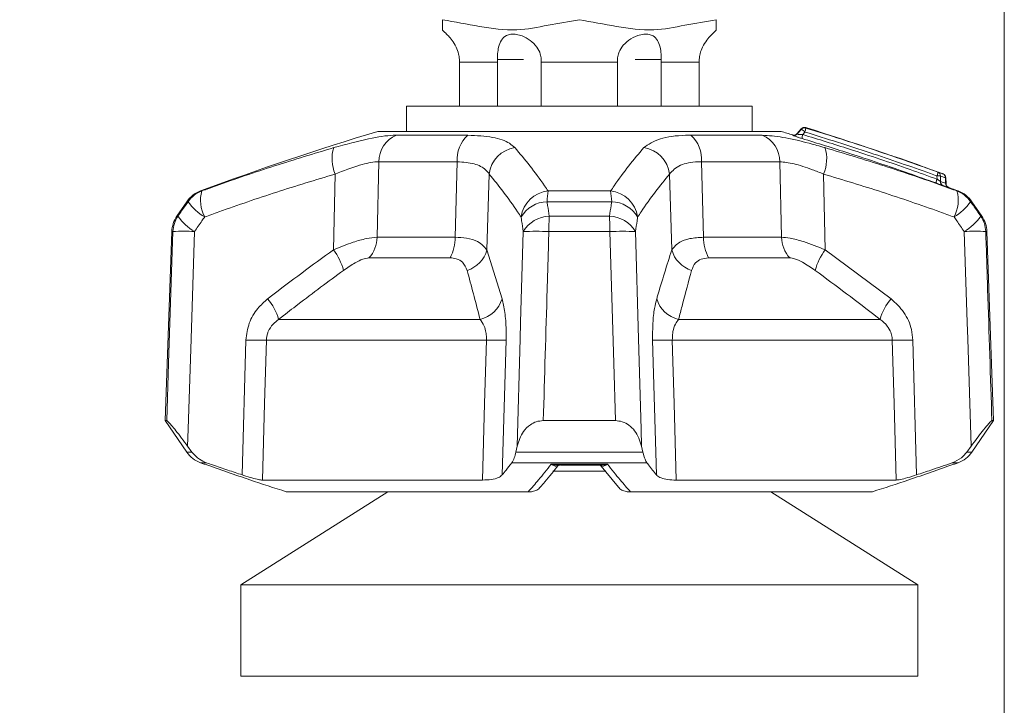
# Model space of a CAD drawing. Header units: millimetres. Extents: x 0 to 1118, y 0 to 864.
# Tile 309 of 390: x 998 to 1015, y 366 to 378. Entities that reach past the tile are written whole.
import ezdxf

# ---------------------------------------------------------------- set-up
doc = ezdxf.new("R2010")
doc.units = ezdxf.units.MM
doc.styles.add('SLDTEXTSTYLE0', font='TXT', dxfattribs={"width": 0.605})
doc.dimstyles.new('SLDDIMSTYLE5', dxfattribs={"dimtxt": 3.175, "dimasz": 3.302, "dimexe": 0, "dimexo": 0.0625, "dimgap": 0.79375, "dimtad": 0, "dimtih": 1, "dimtoh": 1, "dimlfac": 4, "dimrnd": 1e-09, "dimzin": 4, "dimdsep": 46, "dimtxsty": 'SLDTEXTSTYLE0', "dimsah": 1, "dimcen": 0.09, "dimadec": 0, "dimazin": 1, "dimtfac": 1, "dimtofl": 0, "dimtmove": 0, "dimatfit": 3, "dimfxl": 1, "dimfrac": 2, "dimtolj": 1, "dimtzin": 12, "dimarcsym": 0})

# ---------------------------------------------------------------- blocks, each defined once
blk = doc.blocks.new('_D_19')
at = {"color": 7, "linetype": 'Continuous', "lineweight": 0}
for p, q in [((1014.794, 382.696), (1014.794, 344.453)), ((793.669, 358.501), (793.669, 344.453)), ((793.669, 346.053), (897.562, 346.053)), ((1014.794, 346.053), (910.902, 346.053))]:
    blk.add_line(p, q, dxfattribs=at)
for points in [[(793.669, 346.053), (796.971, 345.545), (796.971, 346.561)], [(1014.794, 346.053), (1011.492, 346.561), (1011.492, 345.545)]]:
    blk.add_solid(points, dxfattribs=at)
at = {"color": 7, "linetype": 'Continuous', "lineweight": 0, "insert": (897.562, 347.709), "char_height": 3.175, "attachment_point": 1, "style": 'SLDTEXTSTYLE0'}
blk.add_mtext('884.50', dxfattribs=at)

msp = doc.modelspace()

# ---------------------------------------------------------------- linework, layer by layer
at = {"color": 7, "linetype": 'Continuous', "lineweight": 15}
for p, q in [((1006.0007, 377.1003), (1005.9998, 377.1511)), ((1006.7576, 377.1511), (1006.7585, 377.1003)), ((1008.0802, 377.1003), (1008.0811, 377.1511)), ((1008.8389, 377.1511), (1008.838, 377.1003)), ((1005.3399, 377.1003), (1005.3399, 376.3386)), ((1006.0007, 376.3386), (1006.0007, 377.1003)), ((1006.7585, 377.1003), (1006.7585, 376.3386)), ((1008.0802, 376.3386), (1008.0802, 377.1003)), ((1008.838, 377.1003), (1008.838, 376.3386)), ((1009.4988, 376.3386), (1009.4988, 377.1003)), ((1004.4194, 376.3386), (1004.4194, 375.9011)), ((1004.4194, 376.3386), (1004.8202, 376.3386)), ((1004.8202, 376.3386), (1010.4194, 376.3386)), ((1010.4194, 375.9011), (1010.4194, 376.3386)), ((1011.2689, 375.944), (1011.2008, 375.8629)), ((1003.9194, 375.9011), (1010.9194, 375.9011)), ((1013.7836, 374.9963), (1013.7797, 375.0979)), ((1013.817, 374.9339), (1013.8239, 374.9314)), ((1000.6063, 374.6824), (1000.4336, 374.4302)), ((1014.4051, 374.4302), (1014.2324, 374.6824)), ((1000.3464, 374.1651), (1000.2319, 370.8857)), ((1014.6069, 370.8857), (1014.4923, 374.1651)), ((1000.2319, 370.8857), (1000.6063, 370.3391)), ((1000.2319, 370.8857), (1000.2591, 370.8857)), ((1006.7935, 370.8857), (1008.0452, 370.8857)), ((1014.2324, 370.3391), (1014.6069, 370.8857)), ((1014.5796, 370.8857), (1014.6069, 370.8857)), ((1000.619, 370.4447), (1000.6961, 370.3391)), ((1006.3172, 370.3391), (1006.3407, 370.4447)), ((1008.498, 370.4447), (1008.5215, 370.3391)), ((1014.1426, 370.3391), (1014.2197, 370.4447)), ((1007.7699, 370.1306), (1008.0975, 369.7297)), ((1007.8762, 370.0068), (1006.9601, 370.0068)), ((1007.092, 370.1142), (1007.7912, 370.1142)), ((1001.9203, 369.8541), (1005.7392, 369.8541)), ((1009.0995, 369.8541), (1012.9184, 369.8541)), ((1004.0949, 369.6511), (1001.5456, 368.0383)), ((1002.3337, 369.6511), (1006.5317, 369.6511)), ((1008.307, 369.6511), (1012.505, 369.6511)), ((1013.2931, 368.0383), (1010.7438, 369.6511)), ((1001.5456, 368.0383), (1001.5456, 366.4508)), ((1013.2931, 368.0383), (1001.5456, 368.0383)), ((1013.2931, 366.4508), (1013.2931, 368.0383)), ((1013.2931, 366.4508), (1001.5456, 366.4508))]:
    msp.add_line(p, q, dxfattribs=at)
at = {"color": 9, "linetype": 'Continuous', "lineweight": 0}
for p, q in [((1005.9998, 377.1511), (1006.448, 377.1511)), ((1008.8389, 377.1511), (1008.3907, 377.1511)), ((1006.0007, 377.1003), (1005.3399, 377.1003)), ((1008.0802, 377.1003), (1006.7585, 377.1003)), ((1009.4988, 377.1003), (1008.838, 377.1003)), ((1004.2442, 375.8352), (1005.485, 375.8352)), ((1009.3537, 375.8352), (1010.5945, 375.8352)), ((1011.3341, 375.8911), (1011.2973, 375.847)), ((1003.942, 375.3744), (1003.9105, 374.0658)), ((1005.3009, 375.3744), (1003.942, 375.3744)), ((1005.2649, 374.0658), (1005.3009, 375.3744)), ((1009.5378, 375.3744), (1009.5738, 374.0658)), ((1010.8967, 375.3744), (1009.5378, 375.3744)), ((1010.9282, 374.0658), (1010.8967, 375.3744)), ((1003.1514, 373.8485), (1003.1807, 375.1609)), ((1005.8546, 375.1609), (1005.8148, 373.8485)), ((1009.0239, 373.8485), (1008.9841, 375.1609)), ((1011.658, 375.1609), (1011.6873, 373.8485)), ((1013.6266, 375.0747), (1013.6254, 375.1286)), ((1013.6842, 375.1286), (1013.6864, 375.0329)), ((1013.772, 375.0976), (1013.7797, 375.0979)), ((1013.7757, 375.0017), (1013.772, 375.0976)), ((1000.8444, 374.8684), (1000.8667, 374.8684)), ((1006.8776, 374.8684), (1007.9611, 374.8684)), ((1013.972, 374.8684), (1013.9943, 374.8684)), ((1000.6295, 374.6824), (1000.6063, 374.6824)), ((1007.9808, 374.6824), (1006.8579, 374.6824)), ((1014.2324, 374.6824), (1014.2092, 374.6824)), ((1000.4336, 374.4302), (1000.4531, 374.4302)), ((1006.897, 374.4302), (1007.9417, 374.4302)), ((1014.3856, 374.4302), (1014.4051, 374.4302)), ((1000.3662, 374.1651), (1000.3464, 374.1651)), ((1003.9105, 374.0658), (1005.2649, 374.0658)), ((1007.9483, 374.1651), (1006.8904, 374.1651)), ((1009.5738, 374.0658), (1010.9282, 374.0658)), ((1014.4923, 374.1651), (1014.4725, 374.1651)), ((1005.8148, 373.8485), (1006.0769, 372.9977)), ((1011.6873, 373.8485), (1012.8288, 372.9977)), ((1005.1766, 373.7084), (1003.7666, 373.7084)), ((1011.0721, 373.7084), (1009.6621, 373.7084)), ((1002.2, 372.6403), (1005.6965, 372.6403)), ((1009.1422, 372.6403), (1012.6387, 372.6403)), ((1001.5689, 369.9437), (1001.6338, 372.2829)), ((1005.8058, 372.2829), (1001.9888, 372.2829)), ((1006.1475, 372.2829), (1006.0798, 369.9437)), ((1008.7589, 369.9437), (1008.6912, 372.2829)), ((1012.8499, 372.2829), (1009.0329, 372.2829)), ((1013.2049, 372.2829), (1013.2698, 369.9437)), ((1000.6063, 370.3391), (1000.6961, 370.3391)), ((1006.3172, 370.3391), (1008.5215, 370.3391)), ((1014.1426, 370.3391), (1014.2324, 370.3391)), ((1000.95, 370.1531), (1000.8444, 370.1531)), ((1000.9071, 370.1298), (1000.9254, 370.1298)), ((1008.593, 370.1531), (1006.2457, 370.1531)), ((1006.9315, 370.1298), (1007.9072, 370.1298)), ((1013.9943, 370.1531), (1013.8887, 370.1531)), ((1013.9133, 370.1298), (1013.9316, 370.1298))]:
    msp.add_line(p, q, dxfattribs=at)
at = {"color": 9, "linetype": 'Continuous', "lineweight": 0, "flags": 128}
for points in [[(1011.2012, 375.8563), (1011.2286, 375.8891), (1011.2685, 375.9367)], [(1000.2591, 370.8857), (1000.2916, 371.8848), (1000.3662, 374.1651)], [(1000.7409, 374.1651), (1000.6798, 372.3049), (1000.6285, 370.7347), (1000.619, 370.4447)], [(1006.3407, 370.4447), (1006.3922, 372.3049), (1006.4001, 372.5898), (1006.4436, 374.1651)], [(1008.0452, 370.8857), (1008.0156, 371.8848), (1007.9483, 374.1651)], [(1008.3951, 374.1651), (1008.4465, 372.3049), (1008.49, 370.7347), (1008.498, 370.4447)], [(1014.2197, 370.4447), (1014.1589, 372.3049), (1014.1496, 372.5898), (1014.0978, 374.1651)], [(1001.9888, 372.2829), (1001.9577, 371.182), (1001.9203, 369.8541)], [(1005.7392, 369.8541), (1005.7756, 371.182), (1005.8058, 372.2829)], [(1009.0329, 372.2829), (1009.0631, 371.182), (1009.0995, 369.8541)], [(1012.9184, 369.8541), (1012.881, 371.182), (1012.8499, 372.2829)]]:
    msp.add_lwpolyline(points, dxfattribs=at)
at = {"color": 7, "linetype": 'Continuous', "lineweight": 15}
for centre, radius, start, end in [((1004.5444, 377.1003), 0.75, 40.29652, 48.21724), ((1010.2944, 377.1003), 0.75, 131.75901, 139.71065), ((1011.3257, 375.895), 0.075, 72.81892, 139.97088), ((996.5468, 328.0114), 50.1875, 69.97798, 72.84742), ((1018.292, 328.0114), 50, 106.70547, 110.42322), ((996.5468, 328.0114), 50, 73.05145, 73.29453), ((1011.1438, 375.9116), 0.075, 253.19389, 319.16387), ((1013.7047, 375.095), 0.075, 2.22956, 69.97748), ((1013.8586, 374.9987), 0.075, 181.92533, 250.18659), ((996.5468, 328.0114), 50, 69.57678, 69.77688), ((1001.0188, 374.3998), 0.5, 110.42322, 145.58702), ((1013.8199, 374.3998), 0.5, 34.41298, 69.57678), ((1000.8461, 374.1476), 0.5, 145.58702, 178), ((1013.9926, 374.1476), 0.5, 2, 34.41298), ((1001.0188, 370.6217), 0.5, 214.41298, 249.57678), ((1013.8199, 370.6217), 0.5, 290.42322, 325.58702), ((1018.292, 417.0101), 50, 249.57678, 249.65351), ((996.5468, 417.0101), 50, 290.34649, 290.42322)]:
    msp.add_arc(centre, radius, start, end, dxfattribs=at)
at = {"color": 9, "linetype": 'Continuous', "lineweight": 0}
for centre, radius, start, end in [((1011.3259, 375.8885), 0.075, 72.92383, 139.95325), ((1011.1753, 375.7324), 0.2246, 44.97903, 65.48571), ((1011.1486, 375.9641), 0.1994, 338.53815, 358.87536), ((1004.4357, 375.3802), 0.4936, 112.82282, 180.67193), ((1005.8566, 375.4195), 0.5576, 131.80426, 184.64612), ((1008.9821, 375.4195), 0.5576, 355.35388, 48.19574), ((1010.4031, 375.3802), 0.4936, 359.32807, 67.17718), ((1011.1438, 375.9045), 0.075, 253.13876, 319.94835), ((1011.488, 375.7733), 0.2045, 158.86782, 178.68946), ((1003.7836, 375.4219), 0.6569, 162.49134, 203.41069), ((1006.3762, 375.1), 0.5252, 98.36588, 173.3354), ((1008.4625, 375.1), 0.5252, 6.6646, 81.63412), ((1011.0551, 375.4219), 0.6569, 336.58931, 17.50866), ((1013.4513, 375.2087), 0.1917, 335.30162, 356.35253), ((1013.6548, 373.9876), 1.1413, 88.52333, 91.47667), ((1013.6167, 375.1338), 0.0678, 355.53907, 67.54728), ((1013.7049, 375.1032), 0.0673, 355.23437, 67.73215), ((1013.8043, 374.9936), 0.1953, 155.47466, 176.12354), ((1013.7541, 375.0277), 0.0679, 175.61284, 247.26777), ((1013.8429, 374.9962), 0.0674, 175.30448, 247.44733), ((1001.0413, 374.4014), 0.4986, 110.5039, 145.69581), ((1001.4475, 374.7048), 0.6034, 164.26485, 208.45273), ((1006.9319, 374.3416), 0.5296, 95.88948, 171.78796), ((1008.2156, 374.6333), 1.3586, 170.03354, 177.92726), ((1006.6231, 374.6333), 1.3586, 2.07274, 9.96646), ((1007.9068, 374.3416), 0.5296, 8.21204, 84.11052), ((1013.3912, 374.7048), 0.6034, 331.54727, 15.73515), ((1013.7974, 374.4014), 0.4986, 34.30419, 69.4961), ((1001.4111, 375.2414), 0.9609, 215.57524, 239.05744), ((1006.8803, 374.1297), 0.5531, 92.31446, 148.6768), ((1007.9584, 374.1297), 0.5531, 31.3232, 87.68554), ((1013.4276, 375.2414), 0.9609, 300.94256, 324.42476), ((1000.8668, 374.1477), 0.5009, 145.67047, 178.0118), ((1001.2262, 374.9805), 0.9489, 215.44691, 239.24419), ((1006.9171, 373.8756), 0.555, 92.08216, 148.55966), ((1012.4848, 374.1601), 5.5944, 177.23285, 179.94925), ((1002.3539, 374.1601), 5.5944, 0.05075, 2.76715), ((1007.9216, 373.8756), 0.555, 31.44034, 87.91784), ((1013.6126, 374.9805), 0.9489, 300.75581, 324.55309), ((1013.9719, 374.1477), 0.5009, 1.9882, 34.32953), ((1000.5535, 370.4192), 3.7506, 87.13649, 92.86351), ((1003.3724, 374.0747), 0.5381, 317.09698, 359.0511), ((1004.5187, 374.0606), 0.7462, 331.83652, 0.39922), ((1006.667, 368.4578), 5.7116, 87.75836, 92.24164), ((1008.1717, 368.4578), 5.7116, 87.75836, 92.24164), ((1010.32, 374.0606), 0.7462, 179.60078, 208.16348), ((1011.4663, 374.0747), 0.5381, 180.9489, 222.90302), ((1014.2852, 370.4192), 3.7506, 87.13649, 92.86351), ((1002.3241, 373.2228), 1.0372, 14.98922, 37.10144), ((1005.3185, 373.981), 0.5137, 287.48723, 345.04819), ((1009.5202, 373.981), 0.5137, 194.95181, 252.51277), ((1012.5146, 373.2228), 1.0372, 142.89856, 165.01078), ((1001.3016, 372.3919), 0.9321, 15.46111, 40.54465), ((1005.5784, 373.1471), 0.5204, 283.12518, 343.31786), ((1009.2603, 373.1471), 0.5204, 196.68214, 256.87482), ((1013.5371, 372.3919), 0.9321, 139.45535, 164.53889), ((1001.8113, 377.9383), 5.6582, 268.20235, 271.79765), ((1005.9766, 377.4747), 5.1946, 268.11499, 271.88501), ((1008.8621, 377.4747), 5.1946, 268.11499, 271.88501), ((1013.0274, 377.9383), 5.6582, 268.20235, 271.79765)]:
    msp.add_arc(centre, radius, start, end, dxfattribs=at)
at = {"color": 7, "linetype": 'Continuous', "lineweight": 15}
for points, knots in [([(1005.0437, 377.8386), (1005.2576, 377.7993), (1005.6847, 377.7207), (1006.3015, 377.6245), (1006.8776, 377.7483), (1007.2386, 377.8085), (1007.4194, 377.8386)], [0, 0, 0, 0, 0.2716257, 0.5426871, 0.7711112, 1, 1, 1, 1]), ([(1005.0437, 377.6599), (1005.0437, 377.6599), (1005.0437, 377.6357), (1005.0437, 377.7454), (1005.0437, 377.8075), (1005.0437, 377.8386)], [0, 0, 0, 0, 0.0000052, 0.4985067, 1, 1, 1, 1]), ([(1007.4194, 377.8386), (1007.6332, 377.7993), (1008.0604, 377.7207), (1008.6771, 377.6245), (1009.2532, 377.7483), (1009.6143, 377.8085), (1009.795, 377.8386)], [0, 0, 0, 0, 0.2716257, 0.5426871, 0.7711112, 1, 1, 1, 1]), ([(1009.795, 377.8386), (1009.795, 377.8379), (1009.795, 377.8166), (1009.795, 377.7163), (1009.795, 377.6787), (1009.795, 377.6599)], [0, 0, 0, 0, 0.0170046, 0.5089213, 1, 1, 1, 1]), ([(1005.117, 377.5853), (1005.1168, 377.5855), (1005.1164, 377.586), (1005.1501, 377.5529), (1005.2103, 377.4846), (1005.279, 377.3764), (1005.3249, 377.259), (1005.3343, 377.1825), (1005.3381, 377.1511)], [0, 0, 0, 0, 0.0967247, 0.2384027, 0.4574905, 0.6824007, 0.8700194, 1, 1, 1, 1]), ([(1005.9998, 377.1511), (1005.9997, 377.1843), (1005.9995, 377.2593), (1006.0179, 377.378), (1006.0606, 377.4896), (1006.1333, 377.5623), (1006.2288, 377.5915), (1006.3267, 377.5876), (1006.4447, 377.554), (1006.5712, 377.4843), (1006.6808, 377.3765), (1006.7449, 377.259), (1006.7539, 377.1825), (1006.7576, 377.1511)], [0, 0, 0, 0, 0.0688366, 0.1556097, 0.2749191, 0.3956192, 0.4717783, 0.5482945, 0.6191441, 0.7287045, 0.8411765, 0.9349999, 1, 1, 1, 1]), ([(1008.0811, 377.1511), (1008.0851, 377.1843), (1008.0943, 377.2593), (1008.159, 377.378), (1008.2727, 377.4896), (1008.4116, 377.5623), (1008.5375, 377.5915), (1008.6313, 377.5876), (1008.715, 377.554), (1008.7799, 377.4843), (1008.8212, 377.3765), (1008.8394, 377.259), (1008.839, 377.1825), (1008.8389, 377.1511)], [0, 0, 0, 0, 0.0688366, 0.1556097, 0.2749191, 0.3956192, 0.4717783, 0.5482945, 0.6191441, 0.7287045, 0.8411765, 0.9349999, 1, 1, 1, 1]), ([(1009.5006, 377.1511), (1009.5048, 377.1843), (1009.5142, 377.2594), (1009.5604, 377.3779), (1009.632, 377.4902), (1009.6957, 377.5604), (1009.7259, 377.5894), (1009.7226, 377.5862), (1009.7217, 377.5853)], [0, 0, 0, 0, 0.1376964, 0.3112719, 0.5499309, 0.7913717, 0.9437157, 1, 1, 1, 1]), ([(1005.3381, 377.1511), (1005.3387, 377.1412), (1005.3397, 377.1243), (1005.3398, 377.1073), (1005.3399, 377.1003)], [0, 0, 0, 0, 0.5862981, 1, 1, 1, 1]), ([(1009.4988, 377.1003), (1009.4989, 377.1109), (1009.4991, 377.1278), (1009.5002, 377.1447), (1009.5006, 377.1511)], [0, 0, 0, 0, 0.6229209, 1, 1, 1, 1]), ([(1013.6095, 375.0068), (1013.6101, 375.0066), (1013.6272, 375.0004), (1013.6594, 374.9889), (1013.7012, 374.9741), (1013.719, 374.9681), (1013.7279, 374.965)], [0, 0, 0, 0, 0.0129778, 0.3531394, 0.6763966, 1, 1, 1, 1]), ([(1000.619, 370.4447), (1000.5496, 370.538), (1000.4485, 370.6739), (1000.3381, 370.8079), (1000.2796, 370.8732), (1000.2657, 370.8817), (1000.2591, 370.8857)], [0, 0, 0, 0, 0.4557364, 0.6638276, 0.8405464, 1, 1, 1, 1]), ([(1006.7935, 370.8857), (1006.7518, 370.8816), (1006.6687, 370.8734), (1006.5465, 370.8067), (1006.4122, 370.6709), (1006.3684, 370.5324), (1006.3407, 370.4447)], [0, 0, 0, 0, 0.1616543, 0.3221635, 0.5706653, 1, 1, 1, 1]), ([(1008.498, 370.4447), (1008.4681, 370.538), (1008.4245, 370.6739), (1008.2888, 370.8079), (1008.173, 370.8732), (1008.0863, 370.8817), (1008.0452, 370.8857)], [0, 0, 0, 0, 0.45573641, 0.66382755, 0.84054644, 1, 1, 1, 1]), ([(1014.5796, 370.8857), (1014.5728, 370.8816), (1014.5595, 370.8734), (1014.4994, 370.8067), (1014.3878, 370.6709), (1014.2849, 370.5324), (1014.2197, 370.4447)], [0, 0, 0, 0, 0.1616543, 0.3221635, 0.5706653, 1, 1, 1, 1]), ([(1000.6961, 370.3391), (1000.7362, 370.2938), (1000.8081, 370.2127), (1000.9065, 370.1713), (1000.95, 370.1531)], [0, 0, 0, 0, 0.5588157, 1, 1, 1, 1]), ([(1006.2457, 370.1531), (1006.261, 370.1782), (1006.2876, 370.2218), (1006.3084, 370.3042), (1006.3172, 370.3391)], [0, 0, 0, 0, 0.5768574, 1, 1, 1, 1]), ([(1008.5215, 370.3391), (1008.5334, 370.2938), (1008.5547, 370.2127), (1008.5813, 370.1713), (1008.593, 370.1531)], [0, 0, 0, 0, 0.5588157, 1, 1, 1, 1]), ([(1013.8887, 370.1531), (1013.9453, 370.1782), (1014.0433, 370.2218), (1014.1131, 370.3042), (1014.1426, 370.3391)], [0, 0, 0, 0, 0.5768574, 1, 1, 1, 1]), ([(1000.9254, 370.1298), (1001.1836, 370.0378), (1001.6509, 369.8714), (1002.1226, 369.7192), (1002.3337, 369.6511)], [0, 0, 0, 0, 0.5524745, 1, 1, 1, 1]), ([(1000.95, 370.1531), (1000.9847, 370.141), (1001.1071, 370.0985), (1001.3132, 370.0282), (1001.4851, 369.9714), (1001.5689, 369.9437)], [0, 0, 0, 0, 0.16884399, 0.5946967, 1, 1, 1, 1]), ([(1006.0798, 369.9437), (1006.1023, 369.9714), (1006.1577, 370.0397), (1006.2129, 370.1108), (1006.2457, 370.1531)], [0, 0, 0, 0, 0.4060816, 1, 1, 1, 1]), ([(1008.593, 370.1531), (1008.6023, 370.141), (1008.6351, 370.0985), (1008.6904, 370.0282), (1008.7364, 369.9714), (1008.7589, 369.9437)], [0, 0, 0, 0, 0.168844, 0.5946967, 1, 1, 1, 1]), ([(1012.505, 369.6511), (1012.7162, 369.7193), (1013.188, 369.8714), (1013.6552, 370.0379), (1013.9133, 370.1298)], [0, 0, 0, 0, 0.4477881, 1, 1, 1, 1]), ([(1013.2698, 369.9437), (1013.3538, 369.9714), (1013.5606, 370.0397), (1013.7665, 370.1108), (1013.8887, 370.1531)], [0, 0, 0, 0, 0.4060816, 1, 1, 1, 1]), ([(1006.7407, 369.7293), (1006.7675, 369.7597), (1006.8739, 369.8805), (1006.978, 370.0162), (1007.0558, 370.1178)], [0, 0, 0, 0, 0.2520201, 1, 1, 1, 1]), ([(1007.036, 370.1179), (1007.0555, 370.1152), (1007.0757, 370.1124), (1007.0936, 370.1179), (1007.0942, 370.118)], [0, 0, 0, 0, 0.9693485, 1, 1, 1, 1]), ([(1001.9203, 369.8541), (1001.8996, 369.8561), (1001.8582, 369.86), (1001.7405, 369.8901), (1001.6372, 369.9214), (1001.5776, 369.9408), (1001.5689, 369.9437)], [0, 0, 0, 0, 0.3122278, 0.6241372, 0.9449036, 1, 1, 1, 1]), ([(1006.0798, 369.9437), (1006.06, 369.927), (1006.0203, 369.8937), (1005.8979, 369.8607), (1005.7915, 369.8563), (1005.7392, 369.8541)], [0, 0, 0, 0, 0.3366519, 0.6738513, 1, 1, 1, 1]), ([(1009.0995, 369.8541), (1009.0491, 369.8561), (1008.9484, 369.86), (1008.8328, 369.8901), (1008.7785, 369.9214), (1008.7614, 369.9408), (1008.7589, 369.9437)], [0, 0, 0, 0, 0.31222784, 0.62413724, 0.94490363, 1, 1, 1, 1]), ([(1013.2698, 369.9437), (1013.2174, 369.927), (1013.1124, 369.8937), (1012.9849, 369.8607), (1012.9403, 369.8563), (1012.9184, 369.8541)], [0, 0, 0, 0, 0.3366519, 0.6738513, 1, 1, 1, 1]), ([(1006.5668, 369.6511), (1006.5578, 369.6511), (1006.5461, 369.6511), (1006.5344, 369.6511), (1006.5317, 369.6511)], [0, 0, 0, 0, 0.7661345, 1, 1, 1, 1]), ([(1006.5668, 369.6511), (1006.5934, 369.654), (1006.6465, 369.6599), (1006.7063, 369.692), (1006.7298, 369.7228), (1006.737, 369.7324)], [0, 0, 0, 0, 0.408641, 0.8172045, 1, 1, 1, 1]), ([(1008.2719, 369.6511), (1008.2453, 369.654), (1008.1922, 369.6599), (1008.1322, 369.6921), (1008.1086, 369.7232), (1008.1013, 369.7329)], [0, 0, 0, 0, 0.4072912, 0.8145052, 1, 1, 1, 1]), ([(1008.307, 369.6511), (1008.2979, 369.6511), (1008.2861, 369.6511), (1008.2746, 369.6511), (1008.2719, 369.6511)], [0, 0, 0, 0, 0.7663028, 1, 1, 1, 1])]:
    msp.add_open_spline(points, degree=3, knots=knots, dxfattribs=at)
at = {"color": 9, "linetype": 'Continuous', "lineweight": 0}
for points, knots in [([(1011.2685, 375.9367), (1011.2684, 375.9384), (1011.2683, 375.9418), (1011.2682, 375.9443), (1011.2682, 375.9432), (1011.2682, 375.9432)], [0, 0, 0, 0, 0.4944263, 0.9990503, 1, 1, 1, 1]), ([(1011.3478, 375.9667), (1011.3478, 375.9667), (1011.3478, 375.9689), (1011.3479, 375.9645), (1011.3479, 375.9602)], [0, 0, 0, 0, 0.00005639, 1, 1, 1, 1]), ([(1011.3479, 375.9602), (1011.3736, 375.9524), (1011.753, 375.8366), (1012.5214, 375.5923), (1013.2564, 375.3328), (1013.6425, 375.1965)], [0, 0, 0, 0, 0.033255, 0.4921628, 1, 1, 1, 1]), ([(1003.1571, 375.6195), (1003.3665, 375.6767), (1003.7635, 375.785), (1004.0962, 375.8328), (1004.225, 375.8348), (1004.2442, 375.8352)], [0, 0, 0, 0, 0.4871128, 0.9237817, 1, 1, 1, 1]), ([(1005.485, 375.8352), (1005.6356, 375.8275), (1005.9349, 375.8124), (1006.189, 375.7191), (1006.2709, 375.6455), (1006.2998, 375.6195)], [0, 0, 0, 0, 0.3959631, 0.7869012, 1, 1, 1, 1]), ([(1008.5389, 375.6195), (1008.6181, 375.6767), (1008.7682, 375.785), (1009.1209, 375.8328), (1009.3236, 375.8348), (1009.3537, 375.8352)], [0, 0, 0, 0, 0.4871128, 0.9237817, 1, 1, 1, 1]), ([(1010.5945, 375.8352), (1010.7056, 375.8275), (1010.9264, 375.8124), (1011.3279, 375.7191), (1011.5894, 375.6455), (1011.6816, 375.6195)], [0, 0, 0, 0, 0.3959631, 0.7869012, 1, 1, 1, 1]), ([(1011.122, 375.8327), (1011.122, 375.834), (1011.1219, 375.8384), (1011.1219, 375.8385), (1011.1219, 375.8386)], [0, 0, 0, 0, 0.2706264, 1, 1, 1, 1]), ([(1011.122, 375.8327), (1011.1227, 375.8321), (1011.1245, 375.8306), (1011.1428, 375.8235), (1011.179, 375.8109), (1011.2287, 375.7948), (1011.2653, 375.7836), (1011.2836, 375.778)], [0, 0, 0, 0, 0.1315895, 0.3267553, 0.5406101, 0.7705597, 1, 1, 1, 1]), ([(1011.2012, 375.8622), (1011.2012, 375.8621), (1011.2012, 375.862), (1011.2012, 375.8575), (1011.2012, 375.8563)], [0, 0, 0, 0, 0.7298592, 1, 1, 1, 1]), ([(1011.2973, 375.847), (1011.2859, 375.847), (1011.2637, 375.8469), (1011.2354, 375.8483), (1011.2193, 375.85), (1011.2093, 375.8517), (1011.2046, 375.8529), (1011.2012, 375.8546), (1011.2012, 375.8556), (1011.2012, 375.8563)], [0, 0, 0, 0, 0.2516198, 0.4897156, 0.6487439, 0.6966706, 0.8405873, 0.8775747, 1, 1, 1, 1]), ([(1013.6095, 375.0068), (1013.454, 375.0623), (1012.9512, 375.2419), (1012.1769, 375.5026), (1011.554, 375.6946), (1011.2836, 375.778)], [0, 0, 0, 0, 0.2020262, 0.6535325, 1, 1, 1, 1]), ([(1011.2973, 375.847), (1011.5681, 375.7635), (1012.192, 375.5712), (1012.9674, 375.3101), (1013.471, 375.1303), (1013.6266, 375.0747)], [0, 0, 0, 0, 0.346486, 0.7979838, 1, 1, 1, 1]), ([(1013.6254, 375.1286), (1013.5884, 375.1419), (1013.2037, 375.2805), (1012.4431, 375.5445), (1011.7123, 375.773), (1011.3341, 375.8911)], [0, 0, 0, 0, 0.0488393, 0.5078531, 1, 1, 1, 1]), ([(1000.8667, 374.8684), (1000.9494, 374.8982), (1001.3689, 375.0497), (1002.1297, 375.3107), (1002.8144, 375.5165), (1003.1571, 375.6195)], [0, 0, 0, 0, 0.1092201, 0.5542074, 1, 1, 1, 1]), ([(1006.2998, 375.6195), (1006.3874, 375.5165), (1006.5626, 375.3107), (1006.7531, 375.0497), (1006.8571, 374.8982), (1006.8776, 374.8684)], [0, 0, 0, 0, 0.4457926, 0.8907799, 1, 1, 1, 1]), ([(1007.9611, 374.8684), (1007.9816, 374.8982), (1008.0856, 375.0497), (1008.2761, 375.3107), (1008.4513, 375.5165), (1008.5389, 375.6195)], [0, 0, 0, 0, 0.1092201, 0.5542074, 1, 1, 1, 1]), ([(1011.6816, 375.6195), (1012.0243, 375.5165), (1012.709, 375.3107), (1013.4698, 375.0497), (1013.8893, 374.8982), (1013.972, 374.8684)], [0, 0, 0, 0, 0.4457926, 0.89077989, 1, 1, 1, 1]), ([(1003.942, 375.3744), (1003.9289, 375.3742), (1003.8397, 375.3731), (1003.601, 375.3242), (1003.3274, 375.2179), (1003.1807, 375.1609)], [0, 0, 0, 0, 0.0743214, 0.5037407, 1, 1, 1, 1]), ([(1005.8546, 375.1609), (1005.8354, 375.1869), (1005.7818, 375.2592), (1005.6127, 375.3528), (1005.4044, 375.3672), (1005.3009, 375.3744)], [0, 0, 0, 0, 0.2194758, 0.6124385, 1, 1, 1, 1]), ([(1009.5378, 375.3744), (1009.5171, 375.3742), (1009.377, 375.3731), (1009.1331, 375.3242), (1009.0361, 375.2179), (1008.9841, 375.1609)], [0, 0, 0, 0, 0.0743214, 0.5037407, 1, 1, 1, 1]), ([(1011.658, 375.1609), (1011.593, 375.1869), (1011.4119, 375.2592), (1011.1296, 375.3528), (1010.974, 375.3672), (1010.8967, 375.3744)], [0, 0, 0, 0, 0.2194758, 0.6124385, 1, 1, 1, 1]), ([(1003.1807, 375.1609), (1002.8422, 375.0589), (1002.1651, 374.8549), (1001.4134, 374.5967), (1000.9987, 374.4468), (1000.917, 374.4173)], [0, 0, 0, 0, 0.44541705, 0.89065947, 1, 1, 1, 1]), ([(1006.4078, 374.4173), (1006.388, 374.4468), (1006.2875, 374.5967), (1006.104, 374.8549), (1005.9377, 375.0589), (1005.8546, 375.1609)], [0, 0, 0, 0, 0.1093405, 0.554583, 1, 1, 1, 1]), ([(1008.9841, 375.1609), (1008.901, 375.0589), (1008.7347, 374.8549), (1008.5512, 374.5967), (1008.4507, 374.4468), (1008.4309, 374.4173)], [0, 0, 0, 0, 0.445417, 0.8906595, 1, 1, 1, 1]), ([(1013.9217, 374.4173), (1013.84, 374.4468), (1013.4253, 374.5967), (1012.6736, 374.8549), (1011.9965, 375.0589), (1011.658, 375.1609)], [0, 0, 0, 0, 0.1093405, 0.554583, 1, 1, 1, 1]), ([(1013.6425, 375.1965), (1013.6458, 375.1953), (1013.6595, 375.1906), (1013.6837, 375.1822), (1013.7097, 375.173), (1013.7253, 375.1673), (1013.7304, 375.1654)], [0, 0, 0, 0, 0.1117814, 0.4679812, 0.8241846, 1, 1, 1, 1]), ([(1013.772, 375.0976), (1013.7668, 375.0995), (1013.7513, 375.1051), (1013.7253, 375.1144), (1013.7012, 375.1228), (1013.6875, 375.1275), (1013.6842, 375.1286)], [0, 0, 0, 0, 0.1758217, 0.5320297, 0.8882229, 1, 1, 1, 1]), ([(1013.6864, 375.0329), (1013.6819, 375.0358), (1013.6725, 375.0419), (1013.6511, 375.0569), (1013.6351, 375.0685), (1013.6266, 375.0747)], [0, 0, 0, 0, 0.3071967, 0.6309697, 1, 1, 1, 1]), ([(1013.6864, 375.0329), (1013.6918, 375.031), (1013.7076, 375.0257), (1013.7374, 375.0154), (1013.7618, 375.0067), (1013.7757, 375.0017)], [0, 0, 0, 0, 0.18121548, 0.53120743, 1, 1, 1, 1]), ([(1013.817, 374.9339), (1013.816, 374.9343), (1013.8021, 374.9393), (1013.7778, 374.9479), (1013.7491, 374.9579), (1013.7333, 374.9632), (1013.7279, 374.965)], [0, 0, 0, 0, 0.0332136, 0.4688032, 0.8187908, 1, 1, 1, 1]), ([(1013.783, 374.9962), (1013.7832, 374.9961), (1013.7835, 374.9959), (1013.7815, 374.9973), (1013.7784, 374.9997), (1013.7757, 375.0017)], [0, 0, 0, 0, 0.2654676, 0.3775677, 1, 1, 1, 1]), ([(1013.8239, 374.9314), (1013.8265, 374.9305), (1013.8324, 374.9284), (1013.8314, 374.9288), (1013.8308, 374.929)], [0, 0, 0, 0, 0.4404638, 1, 1, 1, 1]), ([(1000.4531, 374.4302), (1000.496, 374.4915), (1000.5547, 374.5756), (1000.6136, 374.6596), (1000.6295, 374.6824)], [0, 0, 0, 0, 0.7289501, 1, 1, 1, 1]), ([(1006.8579, 374.6824), (1006.8615, 374.6596), (1006.8745, 374.5756), (1006.8875, 374.4915), (1006.897, 374.4302)], [0, 0, 0, 0, 0.2710499, 1, 1, 1, 1]), ([(1007.9417, 374.4302), (1007.9512, 374.4915), (1007.9642, 374.5756), (1007.9772, 374.6596), (1007.9808, 374.6824)], [0, 0, 0, 0, 0.7289501, 1, 1, 1, 1]), ([(1014.2092, 374.6824), (1014.2251, 374.6596), (1014.284, 374.5756), (1014.3427, 374.4915), (1014.3856, 374.4302)], [0, 0, 0, 0, 0.2710499, 1, 1, 1, 1]), ([(1000.917, 374.4173), (1000.9011, 374.3945), (1000.8424, 374.3105), (1000.7837, 374.2264), (1000.7409, 374.1651)], [0, 0, 0, 0, 0.2710124, 1, 1, 1, 1]), ([(1006.4436, 374.1651), (1006.4349, 374.2264), (1006.423, 374.3105), (1006.411, 374.3945), (1006.4078, 374.4173)], [0, 0, 0, 0, 0.7289876, 1, 1, 1, 1]), ([(1008.4309, 374.4173), (1008.4277, 374.3945), (1008.4157, 374.3105), (1008.4038, 374.2264), (1008.3951, 374.1651)], [0, 0, 0, 0, 0.27101243, 1, 1, 1, 1]), ([(1014.0978, 374.1651), (1014.055, 374.2264), (1013.9963, 374.3105), (1013.9376, 374.3945), (1013.9217, 374.4173)], [0, 0, 0, 0, 0.7289876, 1, 1, 1, 1]), ([(1003.1514, 373.8485), (1003.2677, 373.895), (1003.4712, 373.9763), (1003.7335, 374.0504), (1003.8507, 374.0606), (1003.9105, 374.0658)], [0, 0, 0, 0, 0.3953867, 0.6917534, 1, 1, 1, 1]), ([(1005.2649, 374.0658), (1005.3317, 374.0623), (1005.4834, 374.0544), (1005.6949, 373.9878), (1005.7706, 373.8998), (1005.8148, 373.8485)], [0, 0, 0, 0, 0.2471643, 0.5613264, 1, 1, 1, 1]), ([(1006.8904, 374.1651), (1006.8806, 373.8321), (1006.8483, 372.739), (1006.816, 371.6458), (1006.7935, 370.8857)], [0, 0, 0, 0, 0.3046449, 1, 1, 1, 1]), ([(1009.0239, 373.8485), (1009.0626, 373.895), (1009.1303, 373.9763), (1009.3289, 374.0504), (1009.4911, 374.0606), (1009.5738, 374.0658)], [0, 0, 0, 0, 0.3953867, 0.6917534, 1, 1, 1, 1]), ([(1010.9282, 374.0658), (1010.9751, 374.0623), (1011.0815, 374.0544), (1011.3367, 373.9878), (1011.5582, 373.8998), (1011.6873, 373.8485)], [0, 0, 0, 0, 0.2471643, 0.5613264, 1, 1, 1, 1]), ([(1014.4725, 374.1651), (1014.4834, 373.8321), (1014.5193, 372.739), (1014.5548, 371.6458), (1014.5796, 370.8857)], [0, 0, 0, 0, 0.3046449, 1, 1, 1, 1]), ([(1002.0099, 372.9977), (1002.0248, 373.0093), (1002.4002, 373.3), (1002.7834, 373.5798), (1003.1514, 373.8485)], [0, 0, 0, 0, 0.0396607, 1, 1, 1, 1]), ([(1008.7618, 372.9977), (1008.7652, 373.0093), (1008.851, 373.3), (1008.9392, 373.5798), (1009.0239, 373.8485)], [0, 0, 0, 0, 0.0396607, 1, 1, 1, 1]), ([(1003.7666, 373.7084), (1003.7325, 373.7035), (1003.6638, 373.6935), (1003.5074, 373.6158), (1003.3934, 373.5374), (1003.326, 373.491)], [0, 0, 0, 0, 0.2874999, 0.5791325, 1, 1, 1, 1]), ([(1005.4729, 373.491), (1005.4517, 373.5422), (1005.4167, 373.6269), (1005.3007, 373.6979), (1005.2139, 373.7052), (1005.1766, 373.7084)], [0, 0, 0, 0, 0.4646405, 0.7701578, 1, 1, 1, 1]), ([(1009.6621, 373.7084), (1009.6159, 373.7035), (1009.5228, 373.6935), (1009.4161, 373.6158), (1009.3845, 373.5374), (1009.3658, 373.491)], [0, 0, 0, 0, 0.2874999, 0.5791325, 1, 1, 1, 1]), ([(1011.5127, 373.491), (1011.4381, 373.5422), (1011.3145, 373.6269), (1011.1605, 373.6979), (1011.0987, 373.7052), (1011.0721, 373.7084)], [0, 0, 0, 0, 0.4646405, 0.7701578, 1, 1, 1, 1]), ([(1003.326, 373.491), (1003.0611, 373.2955), (1002.6975, 373.0273), (1002.3259, 372.7388), (1002.2147, 372.6519), (1002.2, 372.6403)], [0, 0, 0, 0, 0.6998938, 0.960207, 1, 1, 1, 1]), ([(1005.6965, 372.6403), (1005.6936, 372.6519), (1005.6188, 372.9416), (1005.5443, 373.2219), (1005.4729, 373.491)], [0, 0, 0, 0, 0.0397941, 1, 1, 1, 1]), ([(1009.3658, 373.491), (1009.3137, 373.2955), (1009.2423, 373.0273), (1009.1676, 372.7388), (1009.1451, 372.6519), (1009.1422, 372.6403)], [0, 0, 0, 0, 0.6998938, 0.960207, 1, 1, 1, 1]), ([(1012.6387, 372.6403), (1012.624, 372.6519), (1012.2534, 372.9416), (1011.8755, 373.2219), (1011.5127, 373.491)], [0, 0, 0, 0, 0.0397941, 1, 1, 1, 1]), ([(1002.0099, 372.9977), (1001.9503, 372.9448), (1001.8177, 372.8269), (1001.6722, 372.58), (1001.6466, 372.382), (1001.6338, 372.2829)], [0, 0, 0, 0, 0.28942637, 0.64444415, 1, 1, 1, 1]), ([(1006.1475, 372.2829), (1006.1483, 372.3434), (1006.1504, 372.5127), (1006.13, 372.777), (1006.0945, 372.9242), (1006.0769, 372.9977)], [0, 0, 0, 0, 0.21754792, 0.6095208, 1, 1, 1, 1]), ([(1008.7618, 372.9977), (1008.7485, 372.9448), (1008.7187, 372.8269), (1008.6903, 372.58), (1008.6909, 372.382), (1008.6912, 372.2829)], [0, 0, 0, 0, 0.2894264, 0.6444441, 1, 1, 1, 1]), ([(1013.2049, 372.2829), (1013.1994, 372.3434), (1013.1839, 372.5127), (1013.0668, 372.777), (1012.908, 372.9242), (1012.8288, 372.9977)], [0, 0, 0, 0, 0.2175479, 0.6095208, 1, 1, 1, 1]), ([(1002.2, 372.6403), (1002.1662, 372.6145), (1002.0942, 372.5594), (1002.0361, 372.4697), (1001.999, 372.3752), (1001.9934, 372.3249), (1001.9888, 372.2829)], [0, 0, 0, 0, 0.3119994, 0.6652648, 0.7209637, 1, 1, 1, 1]), ([(1005.6965, 372.6403), (1005.7224, 372.6048), (1005.7656, 372.5454), (1005.7944, 372.4418), (1005.8062, 372.3593), (1005.8059, 372.3134), (1005.8058, 372.2829)], [0, 0, 0, 0, 0.4151069, 0.6937438, 0.7969189, 1, 1, 1, 1]), ([(1009.1422, 372.6403), (1009.1226, 372.6145), (1009.0808, 372.5594), (1009.0506, 372.4697), (1009.0337, 372.3752), (1009.0333, 372.3249), (1009.0329, 372.2829)], [0, 0, 0, 0, 0.3119994, 0.6652648, 0.7209637, 1, 1, 1, 1]), ([(1012.6387, 372.6403), (1012.6835, 372.6048), (1012.7584, 372.5454), (1012.8158, 372.4418), (1012.8431, 372.3593), (1012.8472, 372.3134), (1012.8499, 372.2829)], [0, 0, 0, 0, 0.4151069, 0.6937438, 0.7969189, 1, 1, 1, 1]), ([(1006.5317, 369.6511), (1006.5917, 369.7193), (1006.7256, 369.8714), (1006.8582, 370.0379), (1006.9315, 370.1298)], [0, 0, 0, 0, 0.4477881, 1, 1, 1, 1]), ([(1006.9315, 370.1298), (1006.9321, 370.1296), (1006.9507, 370.1246), (1006.9862, 370.1159), (1007.0199, 370.1173), (1007.036, 370.1179)], [0, 0, 0, 0, 0.0162171, 0.529423, 1, 1, 1, 1]), ([(1007.0591, 370.1178), (1007.0572, 370.1153), (1007.0444, 370.0989), (1007.0106, 370.0944), (1006.9695, 370.1038), (1006.9414, 370.1221), (1006.9318, 370.1295), (1006.9315, 370.1298)], [0, 0, 0, 0, 0.0574473, 0.3832844, 0.7882808, 0.9935121, 1, 1, 1, 1]), ([(1007.9072, 370.1298), (1007.9069, 370.1295), (1007.8973, 370.1221), (1007.8692, 370.104), (1007.8279, 370.0936), (1007.7901, 370.1015), (1007.7739, 370.1237), (1007.7685, 370.1312)], [0, 0, 0, 0, 0.0058481, 0.1908398, 0.555896, 0.8495995, 1, 1, 1, 1]), ([(1007.7913, 370.1178), (1007.8112, 370.1169), (1007.8487, 370.1153), (1007.888, 370.1246), (1007.9066, 370.1296), (1007.9072, 370.1298)], [0, 0, 0, 0, 0.5231091, 0.9853921, 1, 1, 1, 1]), ([(1007.9072, 370.1298), (1007.9805, 370.0378), (1008.1132, 369.8714), (1008.2471, 369.7192), (1008.307, 369.6511)], [0, 0, 0, 0, 0.5524745, 1, 1, 1, 1])]:
    msp.add_open_spline(points, degree=3, knots=knots, dxfattribs=at)

# ---------------------------------------------------------------- dimensions: what is measured, and where the dimension line sits
at = {"color": 7, "linetype": 'Continuous', "lineweight": 0}
dim = msp.add_linear_dim(base=(1014.7944, 346.053), p1=(793.6694, 360.1008), p2=(1014.7944, 384.2958), dimstyle='SLDDIMSTYLE5', dxfattribs=at)
dim.commit()
dim.dimension.update_dxf_attribs({"geometry": '_D_19', "text_midpoint": (904.2319, 346.053), "dimtype": 160})

doc.saveas('drawing.dxf')
